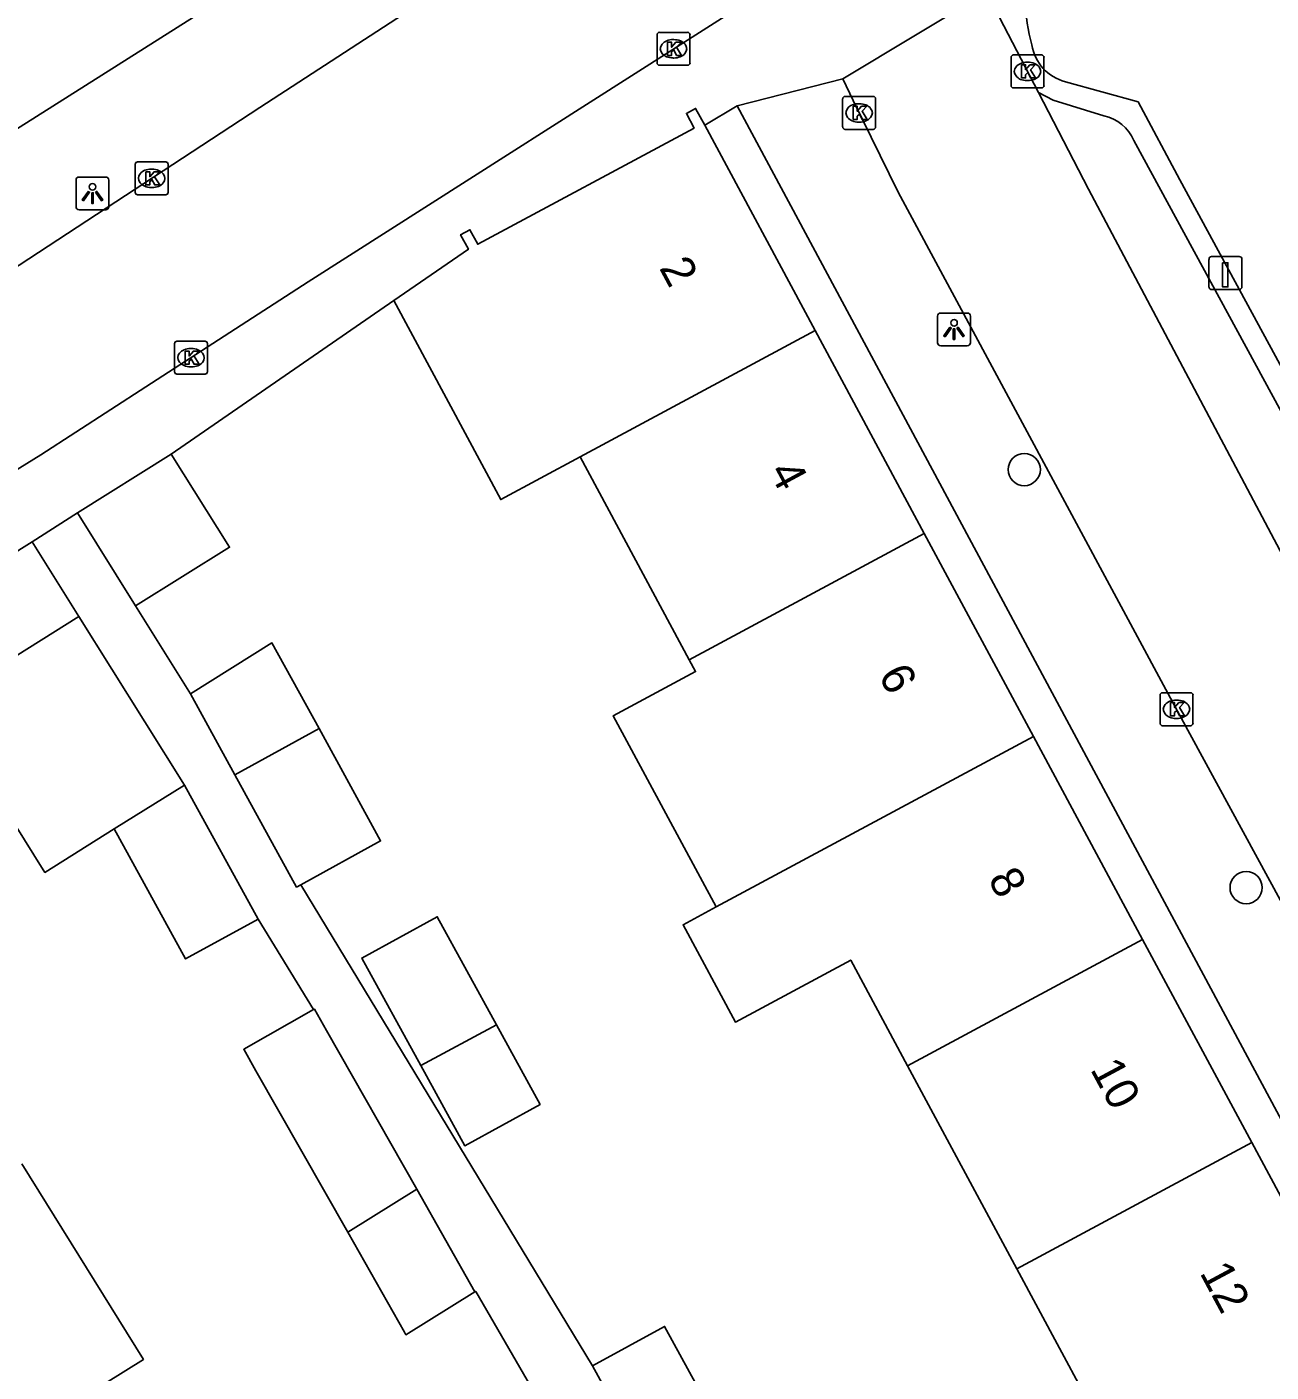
# Model space of a CAD drawing. Extents: x 162532 to 163264, y 381233 to 382042.
# Drawn here: x 162724.48 to 162762.27, y 381862.16 to 381903.02 of the extents above; entities that cross this region are included whole.
import ezdxf

# ---------------------------------------------------------------- set-up
doc = ezdxf.new("R2010")
doc.units = 0
for name, color, linetype in [('IMGEO_Boom', 7, 'Continuous'), ('IMGEO_Kolk', 7, 'Continuous'), ('IMGEO_Laadpaal', 7, 'Continuous'), ('IMGEO_Lichtpunt', 7, 'Continuous'), ('IMGEO_Muur', 7, 'Continuous'), ('IMGEO_Pand', 7, 'Continuous'), ('IMGEO_Pand_nummerreeks', 7, 'Continuous'), ('IMGEO_Rijbaan_lokaal_open', 7, 'Continuous'), ('IMGEO_Voetpad_gesloten', 7, 'Continuous'), ('IMGEO_Voetpad_open', 7, 'Continuous')]:
    doc.layers.add(name, color=color, linetype=linetype)

msp = doc.modelspace()

# ---------------------------------------------------------------- linework, layer by layer
at = {"layer": 'IMGEO_Boom'}
for centre in [(162754.771, 381889.574), (162761.508, 381876.876)]:
    msp.add_circle(centre, 0.489, dxfattribs=at)
at = {"layer": 'IMGEO_Kolk'}
for p, q in [((162743.619, 381901.931), (162743.619, 381902.783)), ((162743.694, 381902.857), (162744.546, 381902.857)), ((162744.107, 381902.637), (162744.132, 381902.637)), ((162744.62, 381902.783), (162744.62, 381901.931)), ((162754.444, 381902.17), (162755.296, 381902.17)), ((162744.546, 381901.857), (162743.694, 381901.857)), ((162744.13, 381902.077), (162744.105, 381902.077)), ((162754.369, 381901.244), (162754.369, 381902.096)), ((162754.857, 381901.95), (162754.882, 381901.95)), ((162755.37, 381902.096), (162755.37, 381901.244)), ((162754.88, 381901.39), (162754.855, 381901.39)), ((162755.296, 381901.17), (162754.444, 381901.17)), ((162749.256, 381899.984), (162749.256, 381900.836)), ((162749.331, 381900.91), (162750.183, 381900.91)), ((162749.744, 381900.69), (162749.769, 381900.69)), ((162750.257, 381900.836), (162750.257, 381899.984)), ((162749.767, 381900.13), (162749.742, 381900.13)), ((162750.183, 381899.91), (162749.331, 381899.91)), ((162727.846, 381898.922), (162728.698, 381898.922)), ((162727.771, 381897.996), (162727.771, 381898.848)), ((162728.259, 381898.702), (162728.284, 381898.702)), ((162728.772, 381898.848), (162728.772, 381897.996)), ((162728.282, 381898.142), (162728.257, 381898.142)), ((162728.698, 381897.922), (162727.846, 381897.922)), ((162728.966, 381892.548), (162728.966, 381893.4)), ((162729.041, 381893.474), (162729.893, 381893.474)), ((162729.454, 381893.254), (162729.479, 381893.254)), ((162729.967, 381893.4), (162729.967, 381892.548)), ((162729.893, 381892.474), (162729.041, 381892.474)), ((162729.477, 381892.694), (162729.452, 381892.694)), ((162758.894, 381881.869), (162758.894, 381882.721)), ((162758.969, 381882.795), (162759.821, 381882.795)), ((162759.382, 381882.575), (162759.407, 381882.575)), ((162759.895, 381882.721), (162759.895, 381881.869)), ((162759.821, 381881.795), (162758.969, 381881.795)), ((162759.405, 381882.015), (162759.38, 381882.015))]:
    msp.add_line(p, q, dxfattribs=at)
for points in [[(162743.619, 381901.931), (162743.619, 381902.783)], [(162743.694, 381902.857), (162744.546, 381902.857)], [(162744.62, 381902.783), (162744.62, 381901.931)], [(162743.94, 381902.557), (162744.063, 381902.557), (162744.063, 381902.406), (162744.193, 381902.557), (162744.357, 381902.557), (162744.211, 381902.406), (162744.364, 381902.157), (162744.212, 381902.157), (162744.127, 381902.321), (162744.063, 381902.254), (162744.063, 381902.157), (162743.94, 381902.157), (162743.94, 381902.557)], [(162754.444, 381902.17), (162755.296, 381902.17)], [(162744.546, 381901.857), (162743.694, 381901.857)], [(162754.369, 381901.244), (162754.369, 381902.096)], [(162754.69, 381901.87), (162754.813, 381901.87), (162754.813, 381901.719), (162754.943, 381901.87), (162755.107, 381901.87), (162754.961, 381901.719), (162755.114, 381901.47), (162754.962, 381901.47), (162754.877, 381901.634), (162754.813, 381901.567), (162754.813, 381901.47), (162754.69, 381901.47), (162754.69, 381901.87)], [(162755.37, 381902.096), (162755.37, 381901.244)], [(162755.296, 381901.17), (162754.444, 381901.17)], [(162749.256, 381899.984), (162749.256, 381900.836)], [(162749.331, 381900.91), (162750.183, 381900.91)], [(162749.577, 381900.61), (162749.7, 381900.61), (162749.7, 381900.459), (162749.83, 381900.61), (162749.994, 381900.61), (162749.848, 381900.459), (162750.001, 381900.21), (162749.849, 381900.21), (162749.764, 381900.374), (162749.7, 381900.307), (162749.7, 381900.21), (162749.577, 381900.21), (162749.577, 381900.61)], [(162750.257, 381900.836), (162750.257, 381899.984)], [(162750.183, 381899.91), (162749.331, 381899.91)], [(162727.846, 381898.922), (162728.698, 381898.922)], [(162727.771, 381897.996), (162727.771, 381898.848)], [(162728.092, 381898.622), (162728.215, 381898.622), (162728.215, 381898.471), (162728.345, 381898.622), (162728.509, 381898.622), (162728.363, 381898.471), (162728.516, 381898.222), (162728.364, 381898.222), (162728.279, 381898.386), (162728.215, 381898.319), (162728.215, 381898.222), (162728.092, 381898.222), (162728.092, 381898.622)], [(162728.772, 381898.848), (162728.772, 381897.996)], [(162728.698, 381897.922), (162727.846, 381897.922)], [(162728.966, 381892.548), (162728.966, 381893.4)], [(162729.041, 381893.474), (162729.893, 381893.474)], [(162729.287, 381893.174), (162729.41, 381893.174), (162729.41, 381893.023), (162729.54, 381893.174), (162729.704, 381893.174), (162729.558, 381893.023), (162729.711, 381892.774), (162729.559, 381892.774), (162729.474, 381892.938), (162729.41, 381892.871), (162729.41, 381892.774), (162729.287, 381892.774), (162729.287, 381893.174)], [(162729.967, 381893.4), (162729.967, 381892.548)], [(162729.893, 381892.474), (162729.041, 381892.474)], [(162758.894, 381881.869), (162758.894, 381882.721)], [(162758.969, 381882.795), (162759.821, 381882.795)], [(162759.895, 381882.721), (162759.895, 381881.869)], [(162759.215, 381882.495), (162759.338, 381882.495), (162759.338, 381882.344), (162759.468, 381882.495), (162759.632, 381882.495), (162759.486, 381882.344), (162759.639, 381882.095), (162759.487, 381882.095), (162759.402, 381882.259), (162759.338, 381882.192), (162759.338, 381882.095), (162759.215, 381882.095), (162759.215, 381882.495)], [(162759.821, 381881.795), (162758.969, 381881.795)]]:
    msp.add_lwpolyline(points, dxfattribs=at)
for centre, start, end in [((162743.696, 381902.781), 91.552, 178.448), ((162743.696, 381902.781), 91.552, 178.448), ((162744.544, 381902.781), 1.552, 88.448), ((162744.544, 381902.781), 1.552, 88.448), ((162754.446, 381902.094), 91.552, 178.448), ((162754.446, 381902.094), 91.552, 178.448), ((162755.294, 381902.094), 1.552, 88.448), ((162755.294, 381902.094), 1.552, 88.448), ((162743.696, 381901.933), 181.552, 268.448), ((162743.696, 381901.933), 181.552, 268.448), ((162744.544, 381901.933), 271.552, 358.448), ((162744.544, 381901.933), 271.552, 358.448), ((162754.446, 381901.246), 181.552, 268.448), ((162754.446, 381901.246), 181.552, 268.448), ((162755.294, 381901.246), 271.552, 358.448), ((162755.294, 381901.246), 271.552, 358.448), ((162749.333, 381900.834), 91.552, 178.448), ((162749.333, 381900.834), 91.552, 178.448), ((162750.181, 381900.834), 1.552, 88.448), ((162750.181, 381900.834), 1.552, 88.448), ((162749.333, 381899.986), 181.552, 268.448), ((162749.333, 381899.986), 181.552, 268.448), ((162750.181, 381899.986), 271.552, 358.448), ((162750.181, 381899.986), 271.552, 358.448), ((162727.848, 381898.846), 91.552, 178.448), ((162727.848, 381898.846), 91.552, 178.448), ((162728.696, 381898.846), 1.552, 88.448), ((162728.696, 381898.846), 1.552, 88.448), ((162727.848, 381897.998), 181.552, 268.448), ((162727.848, 381897.998), 181.552, 268.448), ((162728.696, 381897.998), 271.552, 358.448), ((162728.696, 381897.998), 271.552, 358.448), ((162729.043, 381893.398), 91.552, 178.448), ((162729.043, 381893.398), 91.552, 178.448), ((162729.891, 381893.398), 1.552, 88.448), ((162729.891, 381893.398), 1.552, 88.448), ((162729.043, 381892.55), 181.552, 268.448), ((162729.043, 381892.55), 181.552, 268.448), ((162729.891, 381892.55), 271.552, 358.448), ((162729.891, 381892.55), 271.552, 358.448), ((162758.971, 381882.719), 91.552, 178.448), ((162758.971, 381882.719), 91.552, 178.448), ((162759.819, 381882.719), 1.552, 88.448), ((162759.819, 381882.719), 1.552, 88.448), ((162758.971, 381881.871), 181.552, 268.448), ((162758.971, 381881.871), 181.552, 268.448), ((162759.819, 381881.871), 271.552, 358.448), ((162759.819, 381881.871), 271.552, 358.448)]:
    msp.add_arc(centre, 0.0765, start, end, dxfattribs=at)
for centre, major_axis, ratio, start_param, end_param in [((162744.106, 381902.357), (-0.387, 0.002), 0.722429, 4.712389, 7.853982), ((162744.131, 381902.357), (-0.39, 0.002), 0.717154, 1.570796, 4.712389), ((162754.856, 381901.67), (-0.387, 0.002), 0.722429, 4.712389, 7.853982), ((162754.881, 381901.67), (-0.39, 0.002), 0.717154, 1.570796, 4.712389), ((162749.743, 381900.41), (-0.387, 0.002), 0.722429, 4.712389, 7.853982), ((162749.768, 381900.41), (-0.39, 0.002), 0.717154, 1.570796, 4.712389), ((162728.258, 381898.422), (-0.387, 0.002), 0.722429, 4.712389, 7.853982), ((162728.283, 381898.422), (-0.39, 0.002), 0.717154, 1.570796, 4.712389), ((162729.453, 381892.974), (-0.387, 0.002), 0.722429, 4.712389, 7.853982), ((162729.478, 381892.974), (-0.39, 0.002), 0.717154, 1.570796, 4.712389), ((162759.381, 381882.295), (-0.387, 0.002), 0.722429, 4.712389, 7.853982), ((162759.406, 381882.295), (-0.39, 0.002), 0.717154, 1.570796, 4.712389)]:
    msp.add_ellipse(centre, major_axis=major_axis, ratio=ratio, start_param=start_param, end_param=end_param, dxfattribs=at)
at = {"layer": 'IMGEO_Laadpaal'}
for p, q in [((162761.297, 381896.045), (162760.456, 381896.045)), ((162761.297, 381896.045), (162760.456, 381896.045)), ((162760.381, 381895.961), (162760.381, 381895.12)), ((162760.381, 381895.961), (162760.381, 381895.12)), ((162761.381, 381895.129), (162761.381, 381895.97)), ((162761.381, 381895.129), (162761.381, 381895.97)), ((162760.465, 381895.045), (162761.306, 381895.045)), ((162760.465, 381895.045), (162761.306, 381895.045))]:
    msp.add_line(p, q, dxfattribs=at)
msp.add_lwpolyline([(162760.796, 381895.858), (162760.956, 381895.858), (162760.956, 381895.125), (162760.796, 381895.125), (162760.796, 381895.858)], dxfattribs=at)
for centre, start, end in [((162760.459, 381895.967), 92.4484, 184.2845), ((162760.459, 381895.967), 92.4484, 184.2845), ((162761.303, 381895.967), 2.4484, 94.2845), ((162761.303, 381895.967), 2.4484, 94.2845), ((162760.459, 381895.123), 182.4484, 274.2845), ((162760.459, 381895.123), 182.4484, 274.2845), ((162761.303, 381895.123), 272.4484, 4.2845), ((162761.303, 381895.123), 272.4484, 4.2845)]:
    msp.add_arc(centre, 0.0779, start, end, dxfattribs=at)
at = {"layer": 'IMGEO_Lichtpunt'}
for p, q in [((162725.976, 381898.367), (162725.976, 381897.56)), ((162725.976, 381898.367), (162725.976, 381897.56)), ((162726.878, 381898.462), (162726.07, 381898.462)), ((162726.878, 381898.462), (162726.07, 381898.462)), ((162726.972, 381897.56), (162726.972, 381898.367)), ((162726.972, 381897.56), (162726.972, 381898.367)), ((162726.07, 381897.466), (162726.878, 381897.466)), ((162726.07, 381897.466), (162726.878, 381897.466)), ((162752.139, 381894.235), (162752.139, 381893.428)), ((162752.139, 381894.235), (162752.139, 381893.428)), ((162753.041, 381894.33), (162752.233, 381894.33)), ((162753.041, 381894.33), (162752.233, 381894.33)), ((162753.135, 381893.428), (162753.135, 381894.235)), ((162753.135, 381893.428), (162753.135, 381894.235)), ((162752.233, 381893.334), (162753.041, 381893.334)), ((162752.233, 381893.334), (162753.041, 381893.334))]:
    msp.add_line(p, q, dxfattribs=at)
for points in [[(162726.35, 381898.031), (162726.389, 381898.003), (162726.201, 381897.741), (162726.163, 381897.768), (162726.35, 381898.031)], [(162726.452, 381897.983), (162726.499, 381897.983), (162726.499, 381897.661), (162726.452, 381897.661), (162726.452, 381897.983)], [(162726.562, 381898.003), (162726.6, 381898.03), (162726.787, 381897.768), (162726.748, 381897.74), (162726.562, 381898.003)], [(162752.513, 381893.899), (162752.552, 381893.871), (162752.364, 381893.609), (162752.326, 381893.636), (162752.513, 381893.899)], [(162752.615, 381893.851), (162752.662, 381893.851), (162752.662, 381893.529), (162752.615, 381893.529), (162752.615, 381893.851)], [(162752.725, 381893.871), (162752.763, 381893.898), (162752.95, 381893.636), (162752.911, 381893.608), (162752.725, 381893.871)]]:
    msp.add_lwpolyline(points, dxfattribs=at)
for centre in [(162726.475, 381898.165), (162752.638, 381894.033)]:
    msp.add_circle(centre, 0.0994, dxfattribs=at)
for centre, start, end in [((162726.07, 381898.367), 90, 180), ((162726.07, 381898.367), 90, 180), ((162726.878, 381898.367), 0, 90), ((162726.878, 381898.367), 0, 90), ((162726.07, 381897.56), 180, 270), ((162726.07, 381897.56), 180, 270), ((162726.878, 381897.56), 270, 0), ((162726.878, 381897.56), 270, 360), ((162752.233, 381894.235), 90, 180), ((162752.233, 381894.235), 90, 180), ((162753.041, 381894.235), 0, 90), ((162753.041, 381894.235), 0, 90), ((162752.233, 381893.428), 180, 270), ((162752.233, 381893.428), 180, 270), ((162753.041, 381893.428), 270, 0), ((162753.041, 381893.428), 270, 360)]:
    msp.add_arc(centre, 0.0946, start, end, dxfattribs=at)
at = {"layer": 'IMGEO_Muur'}
msp.add_lwpolyline([(162728.869, 381890.045), (162735.626, 381894.706)], dxfattribs=at)
at = {"layer": 'IMGEO_Pand'}
for points in [[(162735.626, 381894.706), (162737.89, 381896.267), (162737.654, 381896.708), (162737.936, 381896.86), (162738.173, 381896.419), (162744.745, 381899.951), (162744.509, 381900.392), (162744.791, 381900.545), (162745.066, 381900.034)], [(162748.419, 381893.798), (162745.066, 381900.034)], [(162741.28, 381889.961), (162738.872, 381888.666), (162735.626, 381894.706)], [(162741.28, 381889.961), (162748.419, 381893.798)], [(162751.735, 381887.632), (162748.419, 381893.798)], [(162726.015, 381888.26), (162728.869, 381890.045)], [(162728.869, 381890.045), (162730.638, 381887.218), (162727.784, 381885.433)], [(162744.596, 381883.796), (162741.28, 381889.961)], [(162727.784, 381885.433), (162726.015, 381888.26)], [(162751.735, 381887.632), (162744.596, 381883.796)], [(162755.05, 381881.467), (162751.735, 381887.632)], [(162727.137, 381878.659), (162725.028, 381877.339), (162721.825, 381882.459), (162726.064, 381885.112)], [(162726.064, 381885.112), (162728.067, 381881.91), (162729.267, 381879.992)], [(162733.354, 381881.705), (162731.926, 381884.308), (162729.455, 381882.762)], [(162745.415, 381876.288), (162742.291, 381882.096), (162744.788, 381883.439), (162744.596, 381883.796)], [(162729.455, 381882.762), (162730.802, 381880.306)], [(162730.802, 381880.306), (162733.354, 381881.705)], [(162732.802, 381876.964), (162735.225, 381878.293), (162733.354, 381881.705)], [(162755.05, 381881.467), (162745.415, 381876.288)], [(162758.365, 381875.302), (162755.05, 381881.467)], [(162730.802, 381880.306), (162732.674, 381876.894), (162732.802, 381876.964)], [(162729.267, 381879.992), (162727.137, 381878.659)], [(162731.503, 381875.915), (162729.267, 381879.992)], [(162727.137, 381878.659), (162729.304, 381874.708), (162731.503, 381875.915)], [(162745.415, 381876.288), (162744.408, 381875.746), (162745.998, 381872.79), (162749.501, 381874.674), (162751.226, 381871.465)], [(162736.446, 381871.468), (162734.654, 381874.735), (162736.943, 381875.99), (162738.745, 381872.704)], [(162751.226, 381871.465), (162758.365, 381875.302)], [(162761.68, 381869.137), (162758.365, 381875.302)], [(162733.19, 381873.172), (162731.067, 381871.965), (162731.437, 381871.315), (162734.225, 381866.406)], [(162733.19, 381873.172), (162733.213, 381873.185), (162733.583, 381872.534), (162736.322, 381867.712)], [(162738.745, 381872.704), (162740.068, 381870.292), (162737.778, 381869.037), (162736.446, 381871.468)], [(162736.446, 381871.468), (162738.745, 381872.704)], [(162751.226, 381871.465), (162754.542, 381865.3)], [(162761.68, 381869.137), (162754.542, 381865.3)], [(162764.996, 381862.972), (162761.68, 381869.137)], [(162725.018, 381860.672), (162728.024, 381862.543), (162724.325, 381868.486)], [(162734.225, 381866.406), (162736.322, 381867.712)], [(162736.322, 381867.712), (162738.091, 381864.598)], [(162734.225, 381866.406), (162735.947, 381863.374), (162735.994, 381863.292), (162738.091, 381864.598)], [(162754.542, 381865.3), (162757.857, 381859.135)], [(162741.663, 381862.35), (162743.847, 381863.545), (162745.536, 381860.46)], [(162743.343, 381859.281), (162741.663, 381862.35)]]:
    msp.add_lwpolyline(points, dxfattribs=at)
at = {"layer": 'IMGEO_Rijbaan_lokaal_open'}
for points in [[(162700.595, 381879.197), (162702.789, 381880.999), (162705.831, 381883.214), (162710.772, 381886.8), (162712.639, 381888.043), (162716.347, 381890.607), (162731.552, 381900.569), (162746.002, 381909.969), (162753.541, 381914.762), (162754.588, 381915.413)], [(162757.37, 381910.766), (162753.065, 381908.037), (162747.117, 381904.27), (162746.493, 381903.872), (162733.021, 381895.276), (162728.092, 381892.085), (162724.903, 381890.021), (162723.541, 381889.18), (162719.862, 381886.809), (162715.828, 381884.045), (162714.111, 381882.861), (162710.957, 381880.489), (162707.792, 381878.046), (162704.065, 381874.976)], [(162749.263, 381901.449), (162753.623, 381904.075)], [(162753.623, 381904.075), (162755.199, 381901.032)], [(162799.119, 381808.655), (162784.611, 381835.53), (162772.767, 381857.443), (162768.958, 381864.708), (162759.427, 381882.237), (162750.943, 381898.002), (162749.572, 381900.789), (162749.263, 381901.449)], [(162802.661, 381812.802), (162792.865, 381830.868), (162784.378, 381846.682), (162778.787, 381857.004), (162770.784, 381871.85), (162762.713, 381886.779), (162756.718, 381898.098), (162755.199, 381901.032)]]:
    msp.add_lwpolyline(points, dxfattribs=at)
at = {"layer": 'IMGEO_Voetpad_gesloten'}
msp.add_lwpolyline([(162770.37, 381928.325), (162762.533, 381924.202), (162710.655, 381891.373), (162710.551, 381891.275)], dxfattribs=at)
at = {"layer": 'IMGEO_Voetpad_open'}
for points in [[(162746.054, 381900.628), (162749.263, 381901.449)], [(162768.087, 381882.528), (162759.496, 381898.373), (162758.227, 381900.744), (162756.019, 381901.355)], [(162755.199, 381901.032), (162755.652, 381900.795), (162757.187, 381900.322)], [(162745.066, 381900.034), (162746.054, 381900.628)], [(162746.054, 381900.628), (162777.492, 381842.022), (162792.763, 381813.94)], [(162758.099, 381899.571), (162775.404, 381867.717), (162802.933, 381816.582)], [(162728.869, 381890.045), (162735.626, 381894.706)], [(162724.642, 381887.384), (162726.015, 381888.26)], [(162713.866, 381878.593), (162715.845, 381879.824), (162720.626, 381884.376), (162720.403, 381884.732), (162721.68, 381885.531), (162724.642, 381887.384)], [(162724.642, 381887.384), (162726.064, 381885.112)], [(162727.784, 381885.433), (162729.455, 381882.762)], [(162732.802, 381876.964), (162741.663, 381862.35)], [(162731.503, 381875.915), (162733.19, 381873.172)], [(162738.091, 381864.598), (162738.115, 381864.612), (162752.78, 381839.267), (162755.731, 381834.13)]]:
    msp.add_lwpolyline(points, dxfattribs=at)
for centre, radius, start, end in [((162760.088, 381903.884), 5.278, 166.191, 195.4833), ((162756.365, 381902.692), 1.381, 189.0384, 255.4988), ((162756.906, 381899.051), 1.302, 23.5438, 77.5157)]:
    msp.add_arc(centre, radius, start, end, dxfattribs=at)

# ---------------------------------------------------------------- texts
at = {"layer": 'IMGEO_Pand_nummerreeks'}
for s, rotation, p in [('2', 298.2688, (162743.671, 381895.701)), ('4', 298.2688, (162746.999, 381889.514)), ('6', 298.2695, (162750.325, 381883.328)), ('8', 298.2695, (162753.653, 381877.14)), ('10', 298.2688, (162756.76, 381871.361)), ('12', 298.2688, (162760.083, 381865.18))]:
    msp.add_text(s, height=1, rotation=rotation, dxfattribs=at).set_placement(p)

doc.saveas('drawing.dxf')
